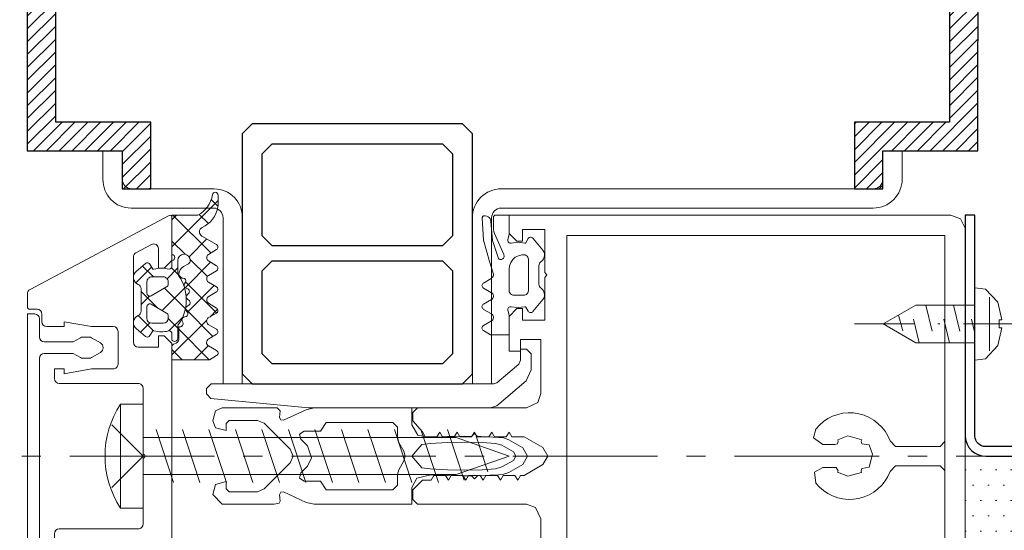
# Model space of a CAD drawing. Header units: millimetres. Extents: x 3652085 to 3778338, y -303702 to -273644.
# Tile 406 of 588: x 3732876 to 3732978, y -286223 to -286170. Entities that reach past the tile are written whole.
import ezdxf

# ---------------------------------------------------------------- set-up
doc = ezdxf.new("R2010")
doc.units = ezdxf.units.MM
doc.linetypes.add('AUSGEZOGEN', pattern=[0])
doc.linetypes.add('NEO-A  -  GRIDLINE', pattern=[38, 15, -3, 2, -3, 15])
doc.layers.add('0WALL', color=5, linetype='Continuous')
doc.layers.add('ATTACHMT', color=7, linetype='Continuous')
for name, color, linetype, lineweight in [('GRID   (HAUSART)', 47, 'NEO-A  -  GRIDLINE', 5), ('WALL_GLASS (HAUSART)', 4, 'Continuous', 0), ('WINDOW    (HAUSART)', 150, 'Continuous', 5), ('WINDOW-PROFILE (HAUSART)', 166, 'Continuous', 5), ('WINDOW-SYMBOL    (HAUSART)', 150, 'Continuous', 5)]:
    doc.layers.add(name, color=color, linetype=linetype, lineweight=lineweight)

# ---------------------------------------------------------------- blocks, each defined once
blk = doc.blocks.new('228390')
at = {"layer": 'WALL_GLASS (HAUSART)', "linetype": 'AUSGEZOGEN'}
blk.add_lwpolyline([(-23.62999915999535, -6.599999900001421), (-4.729999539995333, -6.599999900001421), (-4.089999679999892, -6.369999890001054), (-1.039999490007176, -3.799999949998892), (-0.4999995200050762, -2.650000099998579), (-0.4999995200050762, -1), (-0.9999995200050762, -0.5), (-1.599999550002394, -0.5), (-1.599999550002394, -1.659999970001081), (-1.779999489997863, -2.049999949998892), (-4.079999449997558, -3.980000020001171), (-4.399999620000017, -4.099999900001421), (-33.72999953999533, -4.099999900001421), (-34.22999953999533, -4.599999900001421), (-34.22999953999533, -5.150000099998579), (-33.77000046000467, -5.639999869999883)], close=True, dxfattribs=at)
blk = doc.blocks.new('5_5x42')
at = {"layer": 'WALL_GLASS (HAUSART)', "linetype": 'Continuous'}
for p, q in [((4.732306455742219, 13.20173511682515), (7.082767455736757, 13.20173511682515)), ((4.732306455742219, 2.401735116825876), (4.732306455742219, 13.20173511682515)), ((7.082767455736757, 13.20173511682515), (7.082767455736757, 2.401735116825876)), ((7.082767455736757, 7.801735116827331), (3.82676145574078, 11.05774111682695)), ((10.23743945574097, 5.051735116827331), (8.428095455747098, 10.55173511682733)), ((12.98743945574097, 5.051735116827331), (11.1780954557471, 10.55173511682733)), ((15.73743945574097, 5.051735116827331), (13.9280954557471, 10.55173511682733)), ((18.48743945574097, 5.051735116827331), (16.6780954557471, 10.55173511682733)), ((21.23743945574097, 5.051735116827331), (19.4280954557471, 10.55173511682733)), ((23.98744045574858, 5.051735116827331), (22.1780954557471, 10.55173511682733)), ((26.73744045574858, 5.051735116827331), (24.92809445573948, 10.55173511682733)), ((29.48744045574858, 5.051735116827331), (27.67809445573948, 10.55173511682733)), ((32.23744045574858, 5.051735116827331), (30.42809445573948, 10.55173511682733)), ((34.98744045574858, 5.051735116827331), (33.17809445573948, 10.55173511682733)), ((37.73744045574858, 5.051735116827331), (35.92809445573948, 10.55173511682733)), ((40.4085084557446, 5.291672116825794), (38.67809445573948, 10.55173511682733)), ((39.58276745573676, 9.726735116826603), (7.082767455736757, 9.726735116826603)), ((45.08276745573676, 7.801735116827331), (39.58276745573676, 9.726735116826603)), ((42.87456545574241, 6.154792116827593), (41.64997145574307, 9.877286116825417)), ((3.276884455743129, 7.801735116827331), (7.082767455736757, 7.801735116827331)), ((7.082767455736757, 7.801735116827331), (3.82676145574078, 4.545729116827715)), ((39.58276745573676, 5.876735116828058), (45.08276745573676, 7.801735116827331)), ((7.082767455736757, 5.876735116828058), (39.58276745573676, 5.876735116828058)), ((4.732306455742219, 2.401735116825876), (7.082767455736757, 2.401735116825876))]:
    blk.add_line(p, q, dxfattribs=at)
blk.add_arc((13.04766445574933, 7.801735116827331), 9.914897, 147.0002800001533, 212.9997310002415, dxfattribs=at)
blk = doc.blocks.new('_323310_0x00000052 (2)')
at = {"layer": 'WALL_GLASS (HAUSART)', "color": 0, "lineweight": 0}
blk.add_lwpolyline([(-16.85387313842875, 15.0001220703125, 0.276924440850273), (-17.29530990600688, 14.73487854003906), (-24.97206782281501, 0.297027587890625), (-24.97206782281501, 0.297027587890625, 0.572067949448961), (-24.79711053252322, 0), (-20.29723251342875, 0), (-19.49718368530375, 0.80010986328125), (-19.49718368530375, 1.400146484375), (-21.51476242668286, 1.400146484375), (-21.51476242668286, 1.400146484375, -0.565777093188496), (-21.95623315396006, 2.134888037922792), (-21.10546005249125, 3.734909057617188), (-21.10546005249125, 3.734909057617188, -0.27701209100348), (-20.66405380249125, 4.000152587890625), (-11.79704940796, 4.000152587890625), (-11.79704940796, 4.000152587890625, -0.41387660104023), (-11.29704940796, 3.500152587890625), (-11.29704940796, 1.400146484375), (-12.49718368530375, 1.400146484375), (-12.49718368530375, 0.80010986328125), (-11.6970738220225, 0), (11.70414077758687, 0), (12.50418960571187, 0.80010986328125), (12.50418960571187, 1.400146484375), (11.30405532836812, 1.400146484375), (11.30405532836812, 3.500152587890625), (11.30405532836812, 3.500152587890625, -0.413930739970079), (11.80405532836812, 4.000152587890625), (20.70201217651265, 4.000152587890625), (20.70201217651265, 4.000152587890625, -0.277012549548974), (21.14343368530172, 3.734909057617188), (21.99417221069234, 2.134933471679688), (21.99417221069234, 2.134933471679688, -0.565823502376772), (21.55264389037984, 1.400146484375), (19.50418960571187, 1.400146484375), (19.50418960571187, 0.80010986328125), (20.30429946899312, 0), (24.80410873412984, 0), (24.80410873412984, 0, 0.572049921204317), (24.97906600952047, 0.297027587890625), (17.30237686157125, 14.73475646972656), (17.30237686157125, 14.73475646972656, 0.277073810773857), (16.86094009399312, 14.99995422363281), (15.45414077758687, 14.99980163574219), (15.45414077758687, 14.99980163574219, 0.414391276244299), (15.25415908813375, 14.79977416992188), (15.25415908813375, 13.99981689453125), (15.25415908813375, 13.99981689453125, -0.414151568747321), (14.75415908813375, 13.49981689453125), (13.954171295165, 13.49981689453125), (13.954171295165, 13.49981689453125, 0.414151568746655), (13.454171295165, 12.99981689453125), (13.454171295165, 11.19985961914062), (13.954171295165, 11.19985961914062), (13.454171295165, 8.364166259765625), (13.454171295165, 6.099822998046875), (13.454171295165, 6.099822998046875, -0.413884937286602), (12.954171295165, 5.599822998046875), (9.554146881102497, 5.599822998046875), (9.554146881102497, 5.599822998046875, -0.41415156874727), (9.054146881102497, 6.099822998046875), (9.054146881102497, 8.364166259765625), (8.554146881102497, 11.19985961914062), (9.054146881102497, 11.19985961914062), (9.054146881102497, 12.19985961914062), (8.054146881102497, 12.19985961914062), (8.054146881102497, 12.19985961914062, 0.414151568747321), (7.554146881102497, 11.69985961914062), (7.554146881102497, 3.5), (7.554146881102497, 3.5, -0.414216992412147), (7.054146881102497, 3), (0.254220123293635, 3), (0.254220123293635, 3, -0.799415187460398), (-0.245871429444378, 2.99981689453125), (-7.045798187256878, 2.9996337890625), (-7.04579818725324, 2.9996337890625, -0.414216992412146), (-7.545798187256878, 3.4996337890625), (-7.545798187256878, 11.69949340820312), (-7.545798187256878, 11.69949340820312, 0.414161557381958), (-8.045798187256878, 12.19949340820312), (-9.045798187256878, 12.19949340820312), (-9.045798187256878, 11.19949340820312), (-8.545798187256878, 11.19949340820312), (-9.045798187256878, 8.363800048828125), (-9.045798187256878, 6.099517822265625), (-9.045798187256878, 6.099517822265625, -0.414326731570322), (-9.545798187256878, 5.599517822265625), (-12.94582260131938, 5.599517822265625), (-12.94582260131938, 5.599517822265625, -0.413882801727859), (-13.44582260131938, 6.099517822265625), (-13.44582260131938, 8.363800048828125), (-13.94579208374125, 11.19949340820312), (-13.44582260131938, 11.19949340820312), (-13.44582260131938, 12.99945068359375), (-13.44582260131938, 12.99945068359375, 0.414201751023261), (-13.94582260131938, 13.49945068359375), (-14.74581039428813, 13.49945068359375), (-14.74581039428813, 13.49945068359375, -0.414151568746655), (-15.24581039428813, 13.99945068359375), (-15.24581039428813, 14.80014038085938), (-15.24581039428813, 14.80014038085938, 0.414645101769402), (-15.44579208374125, 15.0001220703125), (-16.85387313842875, 15.0001220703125)], format="xyb", close=True, dxfattribs=at)
blk = doc.blocks.new('_323390_0x00000053 (2)')
at = {"layer": 'WALL_GLASS (HAUSART)', "color": 0, "lineweight": 0}
blk.add_lwpolyline([(-14.75006103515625, 0), (-14.75006103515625, -0.75), (-14.75006103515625, -0.75, 0.414213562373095), (-14.25006103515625, -1.25), (-12.35003662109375, -1.25), (-12.35003662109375, -1.25, -0.414213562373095), (-11.85003662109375, -1.75), (-11.85003662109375, -4.74993896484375), (-12.28304461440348, -5.499898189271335), (-12.28304461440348, -5.499898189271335, 0.131657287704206), (-12.35003662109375, -5.74990634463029), (-12.35003662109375, -6.408959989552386), (-12.35003662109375, -6.408959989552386, 0.131653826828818), (-12.2830480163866, -6.658962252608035), (-11.75238037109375, -7.578094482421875), (-11.75238037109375, -7.578094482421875, 0.54115958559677), (-10.74774169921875, -7.578094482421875), (-10.21706782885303, -6.65889861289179), (-10.21706782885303, -6.65889861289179, 0.131647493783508), (-10.15008544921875, -6.408907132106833), (-10.15008544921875, -5.749906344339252), (-10.15008544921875, -5.749906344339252, 0.131649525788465), (-10.21706982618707, -5.499911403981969), (-10.65005493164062, -4.74993896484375), (-10.65005493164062, -1.75), (-10.65005493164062, -1.75, -0.414213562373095), (-10.15005493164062, -1.25), (10.14993286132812, -1.25), (10.14993286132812, -1.25, -0.414213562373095), (10.64993286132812, -1.75), (10.64993286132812, -4.74993896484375), (10.2169248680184, -5.499898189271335), (10.2169248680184, -5.499898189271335, 0.131657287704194), (10.14993286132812, -5.74990634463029), (10.14993286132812, -6.408907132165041), (10.14993286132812, -6.408907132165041, 0.131653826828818), (10.21692146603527, -6.658909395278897), (10.74761962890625, -7.578094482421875), (10.74761962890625, -7.578094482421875, 0.5411595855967), (11.75225830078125, -7.578094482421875), (12.28293217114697, -6.65889861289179), (12.28293217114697, -6.65889861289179, 0.131647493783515), (12.34991455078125, -6.408907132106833), (12.34991455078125, -5.74990634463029), (12.34991455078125, -5.74990634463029, 0.131657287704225), (12.28292254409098, -5.499898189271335), (11.84991455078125, -4.74993896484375), (11.84991455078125, -1.75), (11.84991455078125, -1.75, -0.414213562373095), (12.34991455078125, -1.25), (14.24993896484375, -1.25), (14.24993896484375, -1.25, 0.414213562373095), (14.74993896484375, -0.75), (14.74993896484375, 0), (-14.75006103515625, 0)], format="xyb", close=True, dxfattribs=at)
blk = doc.blocks.new('204533')
for points in [[(-6.008779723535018, 1.642888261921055), (-4.798044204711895, 2.051298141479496), (-2.583823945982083, 2.674448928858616), (-0.2869406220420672, 2.798607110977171), (-0.2379379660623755, 2.792962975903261), (-0.1916640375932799, 2.775879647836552), (-0.1507490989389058, 2.748328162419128), (-0.1175188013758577, 2.711874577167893), (-0.0938619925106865, 2.668590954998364), (-0.08112335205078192, 2.620937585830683), (-0.06770082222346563, 2.469250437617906), (-0.09357600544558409, 2.319185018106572), (-0.157022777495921, 2.18075213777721), (-0.253808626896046, 2.063186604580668), (-0.3774770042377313, 1.974331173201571), (-0.5197780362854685, 1.920113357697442), (-0.6712188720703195, 1.904150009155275), (-2.625914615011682, 1.71137944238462), (-4.496873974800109, 1.113460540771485), (-4.548606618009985, 1.047544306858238), (-4.583189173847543, 0.9712208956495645), (-4.598639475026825, 0.8888649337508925), (-4.594071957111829, 0.8051968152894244), (-4.569748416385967, 0.7250121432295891), (-4.527063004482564, 0.6529068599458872), (-4.468462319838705, 0.5930138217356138), (-4.397305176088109, 0.5487659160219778), (-4.3176700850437, 0.5226992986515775), (-4.234121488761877, 0.5163080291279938), (-4.151448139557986, 0.5299584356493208), (-4.074388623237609, 0.5628681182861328), (-1.905338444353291, 1.528592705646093), (-1.706514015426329, 1.593194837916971), (-1.498602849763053, 1.615047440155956), (-0.1999969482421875, 1.615049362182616), (-0.1482341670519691, 1.60823412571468), (-0.09999899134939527, 1.58825411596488), (-0.05857846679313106, 1.556470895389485), (-0.02679524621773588, 1.515050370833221), (-0.00681523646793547, 1.466815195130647), (0, 1.415052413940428), (0, 0), (-2.015045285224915, 0), (-2.527037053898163, 0.1333379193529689), (-2.60407978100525, 0.1430181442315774), (-2.681026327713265, 0.1326009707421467), (-2.752721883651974, 0.1027842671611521), (-2.81436341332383, 0.05556551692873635), (-2.861821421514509, -0.005891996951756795), (-2.891916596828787, -0.07747110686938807), (-2.902632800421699, -0.1543765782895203), (-2.893252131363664, -0.2314563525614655), (-2.806626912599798, -0.9294124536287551), (-2.898722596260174, -1.626667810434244), (-2.902050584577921, -1.652504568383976), (-2.898592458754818, -1.678324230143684), (-2.88858289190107, -1.702374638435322), (-2.872701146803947, -1.723023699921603), (-2.852024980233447, -1.738870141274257), (-2.436554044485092, -1.978576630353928), (-2.378431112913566, -2.022330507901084), (-2.332547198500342, -2.078787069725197), (-2.301599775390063, -2.144627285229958), (-2.287408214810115, -2.215980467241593), (-2.29080682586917, -2.288651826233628), (-2.311595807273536, -2.358369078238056), (-2.348552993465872, -2.421033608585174), (-2.399505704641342, -2.47296142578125), (-3.637748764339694, -3.500422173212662), (-3.798661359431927, -3.604172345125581), (-3.979617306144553, -3.666717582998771), (-4.170252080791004, -3.684475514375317), (-4.35964679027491, -3.656429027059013), (-4.536953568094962, -3.584184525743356), (-4.692016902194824, -3.471879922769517), (-4.815955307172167, -3.325947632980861), (-4.89590753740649, -3.232450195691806), (-4.996269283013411, -3.161304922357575), (-5.110964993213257, -3.11681870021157), (-5.233051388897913, -3.101684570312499), (-7.167246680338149, -3.101684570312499), (-7.289333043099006, -3.116818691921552), (-7.404028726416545, -3.161304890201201), (-7.504390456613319, -3.232450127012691), (-7.584342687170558, -3.325947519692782), (-7.7082811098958, -3.471879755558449), (-7.863344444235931, -3.584184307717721), (-8.0406512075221, -3.656428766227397), (-8.230045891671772, -3.68447522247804), (-8.420680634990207, -3.666717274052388), (-8.601636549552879, -3.604172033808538), (-8.762549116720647, -3.500421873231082), (-10.0007917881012, -2.472961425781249), (-10.05174449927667, -2.421033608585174), (-10.088701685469, -2.358369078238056), (-10.10949066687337, -2.288651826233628), (-10.11288927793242, -2.215980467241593), (-10.09869771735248, -2.144627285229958), (-10.0677502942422, -2.078787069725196), (-10.02186637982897, -2.022330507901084), (-9.963743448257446, -1.978576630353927), (-9.548273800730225, -1.738853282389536), (-9.527598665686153, -1.723006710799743), (-9.511717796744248, -1.702357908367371), (-9.501708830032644, -1.678308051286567), (-9.498250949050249, -1.652489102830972), (-9.50157879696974, -1.626653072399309), (-9.593670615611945, -0.929403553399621), (-9.507044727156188, -0.2314538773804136), (-9.497663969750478, -0.1543760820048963), (-9.508379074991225, -0.0774724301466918), (-9.538472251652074, -0.005894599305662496), (-9.58592759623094, 0.05556250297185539), (-9.647566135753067, 0.1027819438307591), (-9.719258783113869, 0.1326005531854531), (-9.79620293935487, 0.1430208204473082), (-9.87324421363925, 0.1333447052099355), (-10.38537430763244, 8.881784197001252e-16), (-12.39997792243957, 8.881784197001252e-16), (-12.39997792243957, 1.92404747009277), (-11.97397541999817, 2.668049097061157), (-11.92609262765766, 2.730203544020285), (-11.86378081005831, 2.777881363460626), (-11.79126872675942, 2.80784692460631), (-11.71347737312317, 2.818066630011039), (-11.63568601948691, 2.807846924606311), (-11.56317393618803, 2.777881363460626), (-11.50086211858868, 2.730203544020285), (-11.45297932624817, 2.66804909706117), (-10.97397637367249, 1.834051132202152), (-10.91709906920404, 1.752958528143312), (-10.84259008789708, 1.687694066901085), (-10.75471297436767, 1.641992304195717), (-10.65849622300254, 1.618468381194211), (-10.5594455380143, 1.618468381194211), (-10.46322878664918, 1.641992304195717), (-10.37535167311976, 1.687694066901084), (-10.3008426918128, 1.75295852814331), (-10.24396538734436, 1.834051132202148), (-9.77195763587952, 2.644047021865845), (-9.733774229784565, 2.705445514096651), (-9.681974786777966, 2.755889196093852), (-9.619585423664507, 2.792431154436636), (-9.550250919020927, 2.812936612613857), (-9.478021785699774, 2.816207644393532), (-9.407117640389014, 2.802053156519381), (-9.341680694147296, 2.771300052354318), (-9.285533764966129, 2.725744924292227), (-9.24195694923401, 2.668049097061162), (-8.75398087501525, 1.83104515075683), (-8.69887050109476, 1.751494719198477), (-8.626328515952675, 1.687439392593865), (-8.540568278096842, 1.642599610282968), (-8.446570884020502, 1.619579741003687), (-8.349795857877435, 1.619716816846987), (-8.25586405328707, 1.643002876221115), (-8.170231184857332, 1.688085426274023), (-8.09787095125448, 1.752345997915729), (-8.042986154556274, 1.83205223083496), (-7.560961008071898, 2.668049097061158), (-7.513195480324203, 2.730127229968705), (-7.451008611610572, 2.777751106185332), (-7.378626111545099, 2.807684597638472), (-7.300966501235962, 2.817893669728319), (-7.223306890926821, 2.807684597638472), (-7.150924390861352, 2.777751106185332), (-7.088737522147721, 2.730127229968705), (-7.040971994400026, 2.668049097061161), (-6.58047601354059, 1.872661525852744), (-6.514941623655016, 1.783799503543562), (-6.431501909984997, 1.711487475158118), (-6.334225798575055, 1.659251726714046), (-6.227856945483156, 1.629639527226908), (-6.1175824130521, 1.624094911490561)], [(-4.124994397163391, -1.676984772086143), (-4.177455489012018, -1.779921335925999), (-4.252322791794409, -1.867915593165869), (-4.345528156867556, -1.936186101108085), (-4.452006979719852, -1.981023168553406), (-4.565973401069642, -1.999990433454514), (-7.833971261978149, -1.999990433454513), (-7.944985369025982, -1.981430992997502), (-8.049008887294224, -1.938446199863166), (-8.140741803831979, -1.873226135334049), (-8.21551031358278, -1.789093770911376), (-8.26950495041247, -1.690335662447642), (-8.2999746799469, -1.581983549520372), (-8.299959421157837, -0.4999847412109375), (-8.283598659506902, -0.3751710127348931), (-8.236712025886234, -0.258347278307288), (-8.1622455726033, -0.1568539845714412), (-8.064878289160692, -0.07706831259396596), (-7.950728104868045, -0.02400347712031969), (-7.826967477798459, -0.0009937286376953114), (-5.599794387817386, 6.675720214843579e-05), (-5.241826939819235, -0.04228249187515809), (-4.904681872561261, -0.1698260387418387), (-4.60831697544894, -0.3750137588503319), (-4.370275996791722, -0.6456992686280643), (-4.204650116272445, -0.9658589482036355), (-4.121243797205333, -1.316540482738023)]]:
    blk.add_lwpolyline(points, close=True)
blk = doc.blocks.new('_246487_0x00000055')
at = {"layer": 'WALL_GLASS (HAUSART)'}
h = blk.add_hatch(dxfattribs=at)
h.set_pattern_fill('ANSI37', color=256, scale=0.625, angle=90, style=0)
h.set_pattern_definition([(135, (-3.637978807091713e-12, 1.455191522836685e-11), (-1.403165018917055, -1.403165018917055), []), (225, (-3.637978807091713e-12, 1.455191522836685e-11), (1.403165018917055, -1.403165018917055), [])])
edge = h.paths.add_edge_path(flags=16)
edge.add_ellipse((9.500092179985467, 2.300097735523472), major_axis=(-0.3000061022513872, 0), ratio=1, start_angle=-90.00128112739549, end_angle=29.99730849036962, ccw=False)
edge.add_line((9.50009888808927, 2.600103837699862), (10.70011109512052, 2.600103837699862))
edge.add_ellipse((10.70003095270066, 2.100023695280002), major_axis=(-0.5000801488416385, 0), ratio=1, start_angle=180.0091821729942, end_angle=269.9908178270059, ccw=False)
edge.add_line((11.20011109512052, 2.100103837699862), (11.20011109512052, 0.9001068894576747))
edge.add_ellipse((10.70003222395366, 0.9001857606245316), major_axis=(-0.5000788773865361, 0), ratio=1, start_angle=90.00903654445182, end_angle=179.9909634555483, ccw=False)
edge.add_line((10.70011109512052, 0.4001068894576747), (10.42386597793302, 0.4001068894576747))
edge.add_ellipse((10.42381020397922, 0.7000493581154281), major_axis=(-0.2999424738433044, 0), ratio=1, start_angle=29.995000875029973, end_angle=90.0106540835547, ccw=False)
edge.add_line((10.16403931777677, 0.5501007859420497), (9.24027222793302, 2.150106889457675))
edge = h.paths.add_edge_path(flags=16)
edge.add_ellipse((6.900035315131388, 2.100191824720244), major_axis=(-0.4999120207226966, 0), ratio=1, start_angle=-90.01008434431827, end_angle=0.010084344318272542, ccw=False)
edge.add_line((6.900123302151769, 2.600103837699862), (8.10007447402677, 2.600103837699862))
edge.add_ellipse((8.100108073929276, 2.300113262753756), major_axis=(-0.2999905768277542, 0), ratio=1, start_angle=149.9975553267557, end_angle=270.00641731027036, ccw=False)
edge.add_line((8.35990113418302, 2.150106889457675), (7.436134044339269, 0.5501007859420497))
edge.add_ellipse((7.176370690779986, 0.7000363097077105), major_axis=(-0.2999294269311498, 0), ratio=1, start_angle=89.98790648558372, end_angle=150.006438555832, ccw=False)
edge.add_line((7.176307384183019, 0.4001068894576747), (6.900123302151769, 0.4001068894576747))
edge.add_ellipse((6.900033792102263, 0.9000173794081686), major_axis=(-0.4999104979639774, 0), ratio=1, start_angle=-0.010258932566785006, end_angle=90.0102589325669, ccw=False)
edge.add_line((6.400123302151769, 0.9001068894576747), (6.400123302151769, 2.100103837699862))
edge = h.paths.add_edge_path()
edge.add_arc((5.250082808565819, 2.547848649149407), 0.300031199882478, 140.0103091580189, 239.9950724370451)
edge.add_line((5.100044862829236, 2.288026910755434), (5.600044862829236, 1.999345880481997))
edge.add_line((5.600044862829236, 1.999345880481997), (5.600044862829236, 1.871957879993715))
edge.add_arc((8.639993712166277, 1.085653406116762), 3.139994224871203, 165.4978757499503, 194.5021242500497)
edge.add_arc((5.29994479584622, 0.2994459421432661), 0.3001000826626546, 270.9052083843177, 359.98147865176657, ccw=False)
edge.add_line((5.304685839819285, -0.0006166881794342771), (4.700044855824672, -0.0006166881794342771))
edge.add_arc((4.400026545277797, -0.0006166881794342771), 0.300018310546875, -180, 0, ccw=False)
edge.add_line((4.100008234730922, -0.0006166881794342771), (9.416078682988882e-05, -0.0006166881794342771))
edge.add_line((9.416078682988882e-05, -0.0006166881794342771), (9.416078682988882e-05, -2.690678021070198))
edge.add_arc((-2.530876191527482, -1.367962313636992), 2.855763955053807, 278.35665962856, 332.4078875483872, ccw=False)
edge.add_arc((-2.072234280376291, -4.490220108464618), 0.3000000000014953, 98.35665962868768, 270.0977995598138)
edge.add_line((-2.071722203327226, -4.790219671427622), (-1.18816971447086, -4.788711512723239))
edge.add_arc((-1.191583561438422, -2.788714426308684), 2.000000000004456, 270.0977995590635, 279.5454639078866)
edge.add_arc((-1.342730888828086, -1.889875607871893), 2.911458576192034, 279.5454639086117, 334.6363143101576)
edge.add_arc((1.739886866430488, -3.351216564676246), 0.4999999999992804, 29.835148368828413, 154.6363143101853, ccw=False)
edge.add_line((2.173617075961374, -3.102463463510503), (3.046389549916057, -4.624244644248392))
edge.add_arc((3.306627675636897, -4.474992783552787), 0.2999999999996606, 209.8351483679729, 329.2846432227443)
edge.add_line((3.564542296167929, -4.628224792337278), (4.068087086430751, -3.78067626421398))
edge.add_arc((4.409060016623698, -4.02060101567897), 0.4169249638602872, 35.13203945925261, 144.8679605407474, ccw=False)
edge.add_line((4.750032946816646, -3.78067626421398), (5.248249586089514, -4.627650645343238))
edge.add_arc((5.506830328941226, -4.475545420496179), 0.2999999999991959, 210.4653647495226, 329.4113250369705)
edge.add_line((5.765083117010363, -4.628206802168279), (6.266085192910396, -3.78067626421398))
edge.add_arc((6.606081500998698, -4.018850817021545), 0.4151199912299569, 35.01204948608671, 144.9879505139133, ccw=False)
edge.add_line((6.946077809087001, -3.78067626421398), (7.444271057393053, -4.627610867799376))
edge.add_arc((7.70285179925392, -4.475505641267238), 0.299999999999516, 210.465365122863, 329.8551850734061)
edge.add_line((7.962279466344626, -4.626161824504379), (8.45907829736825, -3.770681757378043))
edge.add_arc((8.79878655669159, -4.034601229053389), 0.4301804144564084, 36.176561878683, 142.156352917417, ccw=False)
edge.add_line((9.146028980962, -3.78067626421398), (9.644234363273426, -4.627631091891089))
edge.add_arc((9.902815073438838, -4.475525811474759), 0.3000000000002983, 210.4653770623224, 329.6551279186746)
edge.add_line((10.161715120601, -4.627086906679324), (10.66305802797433, -3.770681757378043))
edge.add_arc((11.00419751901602, -4.013713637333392), 0.4188563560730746, 35.30012064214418, 144.5334708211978, ccw=False)
edge.add_line((11.34604142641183, -3.771673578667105), (11.84393168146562, -4.626054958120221))
edge.add_arc((12.10313119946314, -4.475006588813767), 0.3000000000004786, 210.2314690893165, 329.6554284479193)
edge.add_line((12.36203204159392, -4.626566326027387), (12.83700822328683, -3.815191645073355))
edge.add_arc((13.20803296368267, -4.003864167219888), 0.4162411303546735, 28.431988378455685, 153.0458732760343, ccw=False)
edge.add_line((13.57406829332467, -3.805685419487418), (14.05335709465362, -4.640272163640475))
edge.add_arc((14.31350957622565, -4.49087107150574), 0.299999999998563, 209.868009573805, 330.2035129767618)
edge.add_line((14.57384835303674, -4.639947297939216), (15.00003264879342, -3.895681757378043))
edge.add_line((15.00003264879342, -3.895681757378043), (15.00003264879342, -0.0006166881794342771))
edge.add_line((15.00003264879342, -0.0006166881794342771), (13.64621184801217, -0.0006166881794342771))
edge.add_arc((13.6462275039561, -0.3006591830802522), 0.3000424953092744, 90.00298964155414, 172.8115002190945)
edge.add_arc((12.8525268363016, -0.2006837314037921), 0.4999299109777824, 269.9911528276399, 352.8263290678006, ccw=False)
edge.add_line((12.85244964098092, -0.7006136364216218), (11.58004973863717, -0.7006136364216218))
edge.add_line((11.58004973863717, -0.7006136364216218), (11.58004973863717, -0.855559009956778))
edge.add_arc((11.2800063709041, -0.855500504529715), 0.3000433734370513, 243.0089896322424, 359.98882790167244, ccw=False)
edge.add_line((11.14383147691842, -1.122862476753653), (11.00638030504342, -1.052832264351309))
edge.add_arc((10.87019595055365, -1.32014567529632), 0.3000043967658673, 63.00317044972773, 164.9985287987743)
edge.add_line((10.58041594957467, -1.242491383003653), (10.52676604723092, -1.442656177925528))
edge.add_arc((10.23701501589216, -1.365042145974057), 0.2999659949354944, 227.9971582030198, 345.0045244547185, ccw=False)
edge.add_line((10.03628753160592, -1.587950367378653), (9.929292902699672, -1.491621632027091))
edge.add_arc((9.717824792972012, -1.726502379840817), 0.3160501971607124, 48.00262244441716, 149.9974068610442)
edge.add_line((9.444124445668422, -1.568464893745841), (9.344148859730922, -1.741621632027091))
edge.add_arc((9.084337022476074, -1.591617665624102), 0.3000056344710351, 213.001458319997, 329.9997465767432, ccw=False)
edge.add_line((8.832735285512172, -1.755018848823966), (8.754305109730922, -1.634276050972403))
edge.add_arc((8.48929062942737, -1.806309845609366), 0.3159561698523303, 32.98956372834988, 135.0090086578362)
edge.add_line((8.265840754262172, -1.582930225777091), (8.124422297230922, -1.724318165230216))
edge.add_arc((7.912297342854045, -1.512189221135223), 0.2999928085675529, 197.9991015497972, 314.99946118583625, ccw=False)
edge.add_line((7.626985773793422, -1.604887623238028), (7.582491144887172, -1.467970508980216))
edge.add_arc((7.281921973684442, -1.565650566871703), 0.3160430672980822, 18.00331285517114, 119.9929715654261)
edge.add_line((7.123934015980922, -1.291929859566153), (6.937837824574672, -1.399366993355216))
edge.add_arc((6.801796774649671, -1.163632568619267), 0.2721725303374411, 183.0146986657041, 299.9890097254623, ccw=False)
edge.add_line((6.530000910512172, -1.177946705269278), (6.522493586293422, -1.034178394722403))
edge.add_arc((6.184332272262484, -1.051915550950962), 0.3386261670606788, 3.002513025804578, 90.82171138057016)
edge.add_arc((6.193913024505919, -1.713283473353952), 1.000063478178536, 90.82715633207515, 149.9977283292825)
edge.add_line((5.327852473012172, -1.213217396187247), (5.046419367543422, -1.700613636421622))
edge.add_arc((4.700044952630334, -1.500684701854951), 0.399933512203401, 270.0000138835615, 330.0062564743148, ccw=False)
edge.add_arc((4.700044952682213, -1.250616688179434), 0.6500015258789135, 90.00000853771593, 270.000008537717, ccw=False)
edge.add_line((4.700044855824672, -0.600615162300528), (5.984032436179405, -0.600615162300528))
edge.add_arc((5.984032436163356, -1.100615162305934), 0.5000000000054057, 54.92211572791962, 89.999999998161, ccw=False)
edge.add_arc((8.800049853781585, 2.909461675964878), 4.400068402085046, 234.9221157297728, 305.8412129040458)
edge.add_arc((11.55213224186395, -0.9006151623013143), 0.3000000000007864, 90.00000000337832, 125.8412129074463, ccw=False)
edge.add_line((11.55213224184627, -0.600615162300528), (12.77005218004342, -0.600615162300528))
edge.add_arc((12.77005206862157, -0.2706282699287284), 0.3299868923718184, 270.0000193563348, 414.9099355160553)
edge.add_line((12.95974944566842, -0.0006166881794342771), (12.30900738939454, -0.0006166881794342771))
edge.add_arc((12.30900738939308, 0.2993833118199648), 0.2999999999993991, 166.8024744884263, 270.0000000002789, ccw=False)
edge.add_arc((8.955916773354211, 1.085690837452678), 3.144052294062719, 346.8024744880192, 374.4829967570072)
edge.add_line((12.0000570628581, 1.871995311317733), (12.0000570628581, 1.999383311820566))
edge.add_line((12.0000570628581, 1.999383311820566), (12.5000570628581, 2.288064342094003))
edge.add_arc((12.35008372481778, 2.547843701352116), 0.299962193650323, 299.9982887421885, 400.0113157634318)
edge.add_line((12.57983001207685, 2.740701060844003), (11.7634847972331, 3.713616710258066))
edge.add_arc((11.15064755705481, 3.19932934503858), 0.8000381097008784, 40.00306471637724, 157.3772309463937)
edge.add_arc((9.950628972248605, 3.699390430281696), 0.5000025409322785, 269.9988098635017, 337.3791395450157, ccw=False)
edge.add_line((9.950618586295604, 3.199387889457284), (7.64936615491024, 3.199387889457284))
edge.add_arc((7.649369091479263, 3.699349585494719), 0.4999616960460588, 202.6223871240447, 269.9996634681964, ccw=False)
edge.add_arc((6.449440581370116, 3.199419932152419), 0.7999452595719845, 22.61560702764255, 140.0033242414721)
edge.add_line((5.836617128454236, 3.713579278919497), (5.020210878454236, 2.740663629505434))
blk.add_lwpolyline([(5.020210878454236, 2.740663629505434, 0.466226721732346), (5.100044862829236, 2.288026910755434), (5.600044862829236, 1.999345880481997), (5.600044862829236, 1.871957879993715), (5.600044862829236, 1.871957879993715, 0.127234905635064), (5.600044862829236, 0.2993489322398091, -0.409499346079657), (5.304685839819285, -0.0006166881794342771), (4.700044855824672, -0.0006166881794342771), (4.700044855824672, -0.0006166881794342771, -1), (4.100008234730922, -0.0006166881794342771), (9.416078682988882e-05, -0.0006166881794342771), (9.416078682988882e-05, -2.690678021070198), (9.416078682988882e-05, -2.690678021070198, -0.240315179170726), (-2.115834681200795, -4.193405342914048, 0.930405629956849), (-2.071722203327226, -4.790219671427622), (-1.18816971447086, -4.788711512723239), (-1.18816971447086, -4.788711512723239, 0.0412465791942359), (-0.8599232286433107, -4.761023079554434, 0.245118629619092), (1.288083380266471, -3.137035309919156, -0.605628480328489), (2.173617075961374, -3.102463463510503), (3.046389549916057, -4.624244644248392), (3.046389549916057, -4.624244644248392, 0.574151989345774), (3.564542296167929, -4.628224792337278), (4.068087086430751, -3.78067626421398), (4.068087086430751, -3.78067626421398, -0.519103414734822), (4.750032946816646, -3.78067626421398), (5.248249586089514, -4.627650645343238), (5.248249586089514, -4.627650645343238, 0.571234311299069), (5.765083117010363, -4.628206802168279), (6.266085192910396, -3.78067626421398), (6.266085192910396, -3.78067626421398, -0.520433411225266), (6.946077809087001, -3.78067626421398), (7.444271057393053, -4.627610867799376), (7.444271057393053, -4.627610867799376, 0.57380582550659), (7.962279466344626, -4.626161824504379), (8.45907829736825, -3.770681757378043), (8.45907829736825, -3.770681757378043, -0.498471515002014), (9.146028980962, -3.78067626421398), (9.644234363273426, -4.627631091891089), (9.644234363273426, -4.627631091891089, 0.572646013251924), (10.161715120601, -4.627086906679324), (10.66305802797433, -3.770681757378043), (10.66305802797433, -3.770681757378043, -0.516322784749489), (11.34604142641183, -3.771673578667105), (11.84393168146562, -4.626054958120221), (11.84393168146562, -4.626054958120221, 0.574003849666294), (12.36203204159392, -4.626566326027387), (12.83700822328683, -3.815191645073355), (12.83700822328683, -3.815191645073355, -0.604512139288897), (13.57406829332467, -3.805685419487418), (14.05335709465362, -4.640272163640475), (14.05335709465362, -4.640272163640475, 0.579303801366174), (14.57384835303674, -4.639947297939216), (15.00003264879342, -3.895681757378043), (15.00003264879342, -0.0006166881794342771), (13.64621184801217, -0.0006166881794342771), (13.64621184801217, -0.0006166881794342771, 0.377910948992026), (13.34854339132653, -0.2631136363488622, -0.378043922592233), (12.85244964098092, -0.7006136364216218), (11.58004973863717, -0.7006136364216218), (11.58004973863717, -0.855559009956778), (11.58004973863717, -0.855559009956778, -0.55991135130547), (11.14383147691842, -1.122862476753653), (11.00638030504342, -1.052832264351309), (11.00638030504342, -1.052832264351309, 0.476950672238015), (10.58041594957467, -1.242491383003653), (10.52676604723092, -1.442656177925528), (10.52676604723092, -1.442656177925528, -0.5600691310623), (10.03628753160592, -1.587950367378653), (9.929292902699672, -1.491621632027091), (9.929292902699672, -1.491621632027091, 0.476947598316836), (9.444124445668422, -1.568464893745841), (9.344148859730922, -1.741621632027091), (9.344148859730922, -1.741621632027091, -0.560017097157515), (8.832735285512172, -1.755018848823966), (8.754305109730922, -1.634276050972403), (8.754305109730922, -1.634276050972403, 0.47707968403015), (8.265840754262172, -1.582930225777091), (8.124422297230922, -1.724318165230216), (8.124422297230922, -1.724318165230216, -0.560028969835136), (7.626985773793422, -1.604887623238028), (7.582491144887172, -1.467970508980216), (7.582491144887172, -1.467970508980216, 0.476920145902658), (7.123934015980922, -1.291929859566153), (6.937837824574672, -1.399366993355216), (6.937837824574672, -1.399366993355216, -0.559879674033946), (6.530000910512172, -1.177946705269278), (6.522493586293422, -1.034178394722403), (6.522493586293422, -1.034178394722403, 0.403108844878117), (6.179476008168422, -0.7133242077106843, 0.264074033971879), (5.327852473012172, -1.213217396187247), (5.046419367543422, -1.700613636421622), (5.046419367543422, -1.700613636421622, -0.267978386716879), (4.700045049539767, -1.900618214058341, -1.00000000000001), (4.700044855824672, -0.600615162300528), (5.984032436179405, -0.600615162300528), (5.984032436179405, -0.600615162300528, -0.154262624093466), (6.271377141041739, -0.691429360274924, 0.319713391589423), (11.37646996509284, -0.6574223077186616, -0.157674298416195), (11.55213224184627, -0.600615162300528), (12.77005218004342, -0.600615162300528), (12.77005218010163, -0.600615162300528, 0.732626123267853), (12.95974944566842, -0.0006166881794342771), (12.30900738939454, -0.0006166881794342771), (12.30900738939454, -0.0006166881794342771, -0.483405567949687), (12.01693076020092, 0.3678759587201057, 0.121369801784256), (12.0000570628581, 1.871995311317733), (12.0000570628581, 1.999383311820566), (12.5000570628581, 2.288064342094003), (12.5000570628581, 2.288064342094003, 0.466376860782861), (12.57983001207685, 2.740701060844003), (11.7634847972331, 3.713616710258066), (11.7634847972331, 3.713616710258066, 0.562173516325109), (10.41216643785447, 3.507073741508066, -0.302776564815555), (9.950618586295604, 3.199387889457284), (7.64936615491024, 3.199387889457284), (7.64936615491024, 3.199387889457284, -0.302762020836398), (7.187874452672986, 3.507036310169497, 0.562251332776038), (5.836617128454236, 3.713579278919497), (5.020210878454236, 2.740663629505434)], format="xyb", close=True, dxfattribs=at)
at = {"layer": 'WALL_GLASS (HAUSART)', "extrusion": (-4.930380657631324e-32, -3.081487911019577e-33, -1)}
for points in [[(-6.400123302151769, 2.100103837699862, 0.414316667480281), (-6.900123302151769, 2.600103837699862), (-8.10007447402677, 2.600103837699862), (-8.10007447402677, 2.600103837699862, 0.577401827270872), (-8.35990113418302, 2.150106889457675), (-7.436134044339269, 0.5501007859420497), (-7.436134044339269, 0.5501007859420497, 0.268035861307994), (-7.176307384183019, 0.4001068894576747), (-6.900123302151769, 0.4001068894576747), (-6.900123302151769, 0.4001068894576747, 0.414318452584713), (-6.400123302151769, 0.9001068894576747), (-6.400123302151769, 2.100103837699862)], [(-9.24027222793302, 2.150106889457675, 0.577342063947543), (-9.50009888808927, 2.600103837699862), (-10.70011109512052, 2.600103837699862), (-10.70011109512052, 2.600103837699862, 0.414119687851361), (-11.20011109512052, 2.100103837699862), (-11.20011109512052, 0.9001068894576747), (-11.20011109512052, 0.9001068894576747, 0.414121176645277), (-10.70011109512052, 0.4001068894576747), (-10.42386597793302, 0.4001068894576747), (-10.42386597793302, 0.4001068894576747, 0.268022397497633), (-10.16403931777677, 0.5501007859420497), (-9.24027222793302, 2.150106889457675)]]:
    blk.add_lwpolyline(points, format="xyb", close=True, dxfattribs=at)
blk = doc.blocks.new('224814_A')
at = {"layer": 'ATTACHMT', "color": 7, "linetype": 'Continuous'}
for points in [[(22, 26), (1, 26), (0, 25), (0, 1), (1, 0), (22, 0), (23, 1), (23, 25)], [(3, 24), (20, 24), (21, 23), (21, 14.80000019), (20, 13.80000019), (3, 13.80000019), (2, 14.80000019), (2, 23)], [(3, 12.30000019), (20, 12.30000019), (21, 11.30000019), (21, 3), (20, 2), (3, 2), (2, 3), (2, 11.30000019)]]:
    blk.add_lwpolyline(points, close=True, dxfattribs=at)
blk = doc.blocks.new('205436')
for points in [[(4.768372e-07, 3.75), (-1.09999955, 3.6099999), (-2.37999964, 2.25), (-2.79999948, 0.41999996), (-2.50999951, 0.41999996), (-2.50999951, -0.42000002), (-2.79999948, -0.42000002), (-2.37999964, -2.25), (-1.09999955, -3.6099999), (4.768372e-07, -3.75)], [(9.536743e-07, -1.95000005), (6.12000084, -1.95000005), (9.50000095, 0), (6.12000084, 1.95000005), (9.536743e-07, 1.95000005)]]:
    blk.add_lwpolyline(points, close=True)
for points in [[(-1.5199995, -2.77999997), (-1.5199995, 2.77999997)], [(2.63000011, 1.95000005), (3.21000004, -0.49000001)], [(5.77000046, 1.95000005), (6.36000061, -0.49000001)], [(1.18000078, 0), (-4.99999905, 0)], [(4.768372e-07, 0.95999998), (0.34000048, -0.49000007)], [(1.57000017, 0.74000001), (2.22000027, -1.95000005)], [(3.85000086, 0), (3.65000105, 0)], [(4.42999983, 0.74000001), (5.07999992, -1.95000005)], [(12.50000095, 0), (6.32000113, 0)], [(7.94000053, -0.91000003), (7.4800005, 0.70999998)]]:
    blk.add_lwpolyline(points)

msp = doc.modelspace()

# ---------------------------------------------------------------- hatches: boundary and pattern name
at = {"lineweight": 0}
h = msp.add_hatch(dxfattribs=at)
h.set_pattern_fill('DOTS', color=256, angle=180, style=0)
h.set_pattern_definition([(180, (2569446.736515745, 2054445.187494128), (-0.7937499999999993, 1.5875), [0, -1.5875])])
h.paths.add_polyline_path([(3732978.881426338, -286215.7569981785), (3732978.881426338, -286240.7569981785), (3732973.881426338, -286240.7569981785), (3732973.881426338, -286223.2569981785), (3732973.881426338, -286215.7570002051), (3732975.067384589, -286215.7570002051)])
at = {"layer": '0WALL'}
h = msp.add_hatch(dxfattribs=at)
h.set_pattern_fill('ANSI31', color=250, scale=0.2961251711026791, angle=0.0023482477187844, style=0)
h.set_pattern_definition([(45.0023482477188, (3536773.804419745, -309121.4517966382), (-0.6648472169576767, 0.6647927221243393), [])])
h.paths.add_polyline_path([(3732909.072395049, -286134.9839686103), (3732899.043134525, -286129.1941203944), (3732897.562613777, -286131.7587002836), (3732906.111213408, -286136.6937694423), (3732906.112022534, -286156.4354465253), (3732876.516890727, -286161.3692151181), (3732876.516890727, -286184.0750088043), (3732886.371477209, -286184.0746049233), (3732886.371639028, -286188.0229415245), (3732889.332607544, -286188.0229415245), (3732889.332607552, -286181.1132318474), (3732879.461768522, -286181.113636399), (3732879.461062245, -286163.8805148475), (3732906.252013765, -286159.4142277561), (3732972.246959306, -286164.1254339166), (3732972.247655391, -286181.1098336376), (3732965.338068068, -286181.1101168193), (3732962.376816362, -286181.1102381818), (3732962.376816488, -286181.1132328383), (3732962.377099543, -286181.1132328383), (3732962.377099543, -286188.0198269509), (3732962.377099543, -286188.0229415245), (3732965.338351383, -286188.0229415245), (3732965.338189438, -286184.0713685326), (3732975.20902846, -286184.070963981), (3732975.20902846, -286184.0709079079), (3732975.210889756, -286161.3682334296), (3732909.07328289, -286156.6468431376)])

# ---------------------------------------------------------------- linework, layer by layer
at = {"lineweight": 0, "elevation": -14393.65129315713}
for points in [[(3732886.371617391, -286187.0253458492, 0.4142126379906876), (3732887.371543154, -286188.0252747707), (3732895.917975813, -286188.0253017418, -0.4223138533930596), (3732898.835188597, -286191.0241105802), (3732898.835188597, -286208.2570019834), (3732896.835188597, -286208.2570019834), (3732896.835188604, -286191.0240895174, 0.414212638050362), (3732895.835262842, -286190.024160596), (3732887.288830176, -286190.0241336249, -0.4223138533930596), (3732884.371617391, -286187.0253247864), (3732884.371617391, -286184.0746325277), (3732886.371617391, -286184.0746325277), (3732886.371617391, -286187.0253458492)], [(3732964.338247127, -286190.0240387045), (3732925.716013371, -286190.024160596, 0.414212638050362), (3732924.716087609, -286191.0240895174), (3732924.716087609, -286208.2570019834), (3732922.716087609, -286208.2570019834), (3732922.716087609, -286191.0241105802, -0.4142176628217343), (3732925.716079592, -286188.024160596), (3732964.338313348, -286188.0240387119, 0.4142126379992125), (3732965.338239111, -286187.0241097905), (3732965.338239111, -286184.0782735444), (3732967.338239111, -286184.0782735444), (3732967.338239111, -286187.0240887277, -0.4142176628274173), (3732964.338247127, -286190.0240387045)]]:
    msp.add_lwpolyline(points, format="xyb", close=True, dxfattribs=at)
at = {"ltscale": 10, "elevation": -14393.65129315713}
msp.add_lwpolyline([(3732973.881426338, -286213.7092240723, 0.4022026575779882), (3732976.015317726, -286215.7570002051), (3733007.332550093, -286215.7570002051), (3733007.332550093, -286214.7570002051), (3732976.015317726, -286214.7570002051, -0.4308534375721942), (3732974.881426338, -286213.6854039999), (3732974.881426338, -286190.7570000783), (3732973.881426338, -286190.7570000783), (3732973.881426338, -286213.7092240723)], format="xyb", close=True, dxfattribs=at)
at = {"layer": '0WALL', "color": 250, "elevation": -14393.65129315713}
for points in [[(3732876.516890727, -286161.3692161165), (3732876.516890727, -286184.0750098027), (3732886.371477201, -286184.0746059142), (3732886.371639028, -286188.0229415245), (3732889.332890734, -286188.022820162), (3732889.332728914, -286184.0744845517), (3732889.332607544, -286181.1132328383), (3732879.461768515, -286181.1136373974), (3732879.461062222, -286163.8805158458)], [(3732972.247655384, -286164.1254845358), (3732972.247655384, -286181.1098345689), (3732965.338068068, -286181.110117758), (3732962.376816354, -286181.1102391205), (3732962.377099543, -286188.0198264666), (3732965.338351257, -286188.0197051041), (3732965.33818943, -286184.0713694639), (3732975.20902846, -286184.0709649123), (3732975.210889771, -286161.3682344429)]]:
    msp.add_lwpolyline(points, dxfattribs=at)
at = {"layer": 'GRID   (HAUSART)', "elevation": -14393.65129315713}
msp.add_lwpolyline([(3731776.93462662, -286215.7570620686), (3733175.666833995, -286215.7570620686)], dxfattribs=at)
at = {"layer": 'WINDOW    (HAUSART)', "color": 0, "lineweight": 0}
for p, q in [((3732902.817427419, -286219.5070015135, -14393.65129315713), (3732902.697427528, -286219.7770014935, -14393.65129315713)), ((3732902.697427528, -286219.7770014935, -14393.65129315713), (3732902.757426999, -286220.4270015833, -14393.65129315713)), ((3732903.117427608, -286219.4770013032, -14393.65129315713), (3732902.817427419, -286219.5070015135, -14393.65129315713)), ((3732905.467427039, -286220.5670014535, -14393.65129315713), (3732903.117427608, -286219.4770013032, -14393.65129315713)), ((3732902.157427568, -286220.7570015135, -14393.65129315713), (3732896.757427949, -286220.7570015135, -14393.65129315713)), ((3732902.677427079, -286220.6570016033, -14393.65129315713), (3732902.157427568, -286220.7570015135, -14393.65129315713)), ((3732902.757426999, -286220.4270015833, -14393.65129315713), (3732902.677427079, -286220.6570016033, -14393.65129315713)), ((3732906.307427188, -286220.7570015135, -14393.65129315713), (3732905.467427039, -286220.5670014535, -14393.65129315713)), ((3732915.909632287, -286220.7570015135, -14393.65129315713), (3732906.307427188, -286220.7570015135, -14393.65129315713))]:
    msp.add_line(p, q, dxfattribs=at)
at = {"layer": 'WINDOW    (HAUSART)', "color": 0, "lineweight": 0, "elevation": -14393.65129315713}
for points in [[(3732973.881426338, -286239.2570000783), (3732973.881426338, -286192.0970002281), (3732973.391436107, -286191.1469994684), (3732972.391436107, -286190.7570000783), (3732926.53142634, -286190.7570000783), (3732926.53142634, -286192.6569996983), (3732927.33142939, -286193.457000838), (3732927.931427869, -286193.457000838), (3732927.931427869, -286192.2570000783), (3732930.23142329, -286192.2570000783), (3732930.23142329, -286196.707000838), (3732930.431427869, -286196.957000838), (3732930.23142329, -286197.207000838), (3732930.23142329, -286201.6569996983), (3732927.931427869, -286201.6569996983), (3732927.931427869, -286200.4569998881), (3732927.33142939, -286200.4569998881), (3732926.53142634, -286201.2570000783), (3732926.53142634, -286204.8570004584), (3732927.73142329, -286204.8570004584), (3732927.73142329, -286203.6569996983), (3732929.83142939, -286203.6569996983), (3732929.83142939, -286209.2570000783), (3732929.501427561, -286210.1970006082), (3732928.33142939, -286210.7570000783), (3732917.03142634, -286210.7570000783), (3732916.53142634, -286211.2469998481), (3732916.53142634, -286212.0970002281), (3732917.53142634, -286213.2369996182), (3732917.83142939, -286213.7570000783), (3732919.04142848, -286213.7570000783), (3732919.33142939, -286213.2570000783), (3732919.62142268, -286213.7570000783), (3732920.8414239, -286213.7570000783), (3732921.13142481, -286213.2570000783), (3732921.42142573, -286213.7570000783), (3732922.64142695, -286213.7570000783), (3732922.931427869, -286213.2570000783), (3732923.221428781, -286213.7570000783), (3732924.44143, -286213.7570000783), (3732924.73142329, -286213.2570000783), (3732925.0214242, -286213.7570000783), (3732926.241425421, -286213.7570000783), (3732926.53142634, -286213.2570000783), (3732926.821427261, -286213.7570000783), (3732928.08142939, -286213.7570000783), (3732930.03142634, -286214.877000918), (3732930.54142848, -286215.7570000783), (3732930.03142634, -286216.627000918), (3732928.08142939, -286217.7570000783), (3732927.721428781, -286217.7570000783), (3732927.431427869, -286218.2570000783), (3732927.14142695, -286217.7570000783), (3732925.92142573, -286217.7570000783), (3732925.63142481, -286218.2570000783), (3732925.3414239, -286217.7570000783), (3732924.12142268, -286217.7570000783), (3732923.83142939, -286218.2570000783), (3732923.54142848, -286217.7570000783), (3732922.321427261, -286217.7570000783), (3732922.03142634, -286218.2570000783), (3732921.741425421, -286217.7570000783), (3732920.5214242, -286217.7570000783), (3732920.23142329, -286218.2570000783), (3732919.94143, -286217.7570000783), (3732918.73142329, -286217.7570000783), (3732918.431427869, -286218.2570000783), (3732917.53142634, -286218.2570000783), (3732916.53142634, -286219.2570000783), (3732916.53142634, -286220.2570000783), (3732917.03142634, -286220.7570000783), (3732928.33142939, -286220.7570000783), (3732929.2714242, -286221.0869999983), (3732929.83142939, -286222.2570000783), (3732929.83142939, -286227.8569985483)], [(3732971.781420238, -286238.6570016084), (3732971.781420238, -286217.2570000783), (3732971.281420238, -286216.7570000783), (3732966.641420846, -286216.7570000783), (3732966.091433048, -286217.3570004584), (3732965.861422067, -286217.8570004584), (3732965.571428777, -286218.3369999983), (3732965.221422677, -286218.7770005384), (3732964.821428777, -286219.1669999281), (3732964.381426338, -286219.4969998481), (3732963.901430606, -286219.7770005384), (3732963.391436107, -286219.9969998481), (3732962.851427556, -286220.1469994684), (3732962.301424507, -286220.2369996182), (3732961.741426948, -286220.2570000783), (3732961.191423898, -286220.207000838), (3732960.651430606, -286220.0869999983), (3732960.121431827, -286219.8969994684), (3732959.621431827, -286219.6469994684), (3732959.161425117, -286219.3369999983), (3732958.741426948, -286218.9769993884), (3732958.361422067, -286218.5669995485), (3732958.241426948, -286217.4370003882), (3732959.091433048, -286216.957000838), (3732960.491426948, -286216.957000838), (3732960.691423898, -286217.297000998), (3732960.631426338, -286217.4370003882), (3732961.691423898, -286217.8470002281), (3732963.121431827, -286217.457000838), (3732963.071428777, -286217.297000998), (3732963.151430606, -286217.0270005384), (3732963.921434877, -286216.9169999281), (3732964.271425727, -286215.5569993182), (3732963.921434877, -286214.5970002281), (3732963.151430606, -286214.4869996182), (3732963.071428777, -286214.2169991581), (3732963.141436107, -286214.076999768), (3732961.691423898, -286213.6669999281), (3732960.651430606, -286214.0569993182), (3732960.691423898, -286214.2169991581), (3732960.611422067, -286214.4869996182), (3732960.351427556, -286214.5569993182), (3732959.091433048, -286214.5669995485), (3732958.131426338, -286213.8470002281), (3732958.361422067, -286212.9470006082), (3732958.741426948, -286212.5370007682), (3732959.161425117, -286212.1770001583), (3732959.621431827, -286211.8670006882), (3732960.121431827, -286211.6170006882), (3732960.651430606, -286211.4270001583), (3732961.191423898, -286211.3069993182), (3732961.741426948, -286211.2570000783), (3732962.301424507, -286211.2770005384), (3732962.851427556, -286211.3670006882), (3732963.391436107, -286211.5170003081), (3732963.901430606, -286211.7369996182), (3732964.381426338, -286212.0170003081), (3732964.821428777, -286212.3570004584), (3732965.221422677, -286212.7469998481), (3732965.571428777, -286213.1770001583), (3732965.861422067, -286213.6569996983), (3732966.091433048, -286214.1669999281), (3732966.641436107, -286214.7570000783), (3732971.281435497, -286214.7570000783), (3732971.781435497, -286214.2570000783), (3732971.781435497, -286192.8570004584), (3732932.53142634, -286192.8570004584), (3732932.53142634, -286238.6570016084)], [(3732900.397425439, -286212.0570017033), (3732897.457424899, -286212.0570017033), (3732897.157425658, -286212.3570016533), (3732897.157425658, -286213.1070016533), (3732896.047425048, -286212.8170016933), (3732895.757426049, -286212.1070016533), (3732896.047425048, -286211.0470014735), (3732896.757426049, -286210.7570015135), (3732902.457424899, -286210.7570015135)], [(3732902.457425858, -286210.7570015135), (3732902.757426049, -286211.0770012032), (3732902.697426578, -286211.7370010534)], [(3732902.697426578, -286211.7370015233), (3732902.817426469, -286212.0070015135), (3732903.117426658, -286212.0370014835), (3732905.467426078, -286210.9470015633), (3732906.307426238, -286210.7570015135)], [(3732906.307426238, -286210.7570019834), (3732916.447426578, -286210.7570019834)], [(3732916.447426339, -286210.7570019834), (3732916.447426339, -286212.5170019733), (3732917.057426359, -286213.5770019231), (3732918.397426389, -286213.8170019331), (3732920.137426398, -286213.7270020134), (3732921.877426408, -286213.6970020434), (3732922.627426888, -286213.7070020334), (3732922.947426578, -286213.4070020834), (3732923.267426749, -286213.7270020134)], [(3732901.107425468, -286219.1670013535), (3732903.807426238, -286216.4670015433), (3732904.097426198, -286215.7570015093), (3732903.807426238, -286215.0470014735), (3732901.107425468, -286212.3470016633), (3732900.397427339, -286212.0570017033)], [(3732914.457426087, -286219.2570019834), (3732914.957426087, -286218.7570019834), (3732914.957426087, -286217.6770020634), (3732915.087425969, -286217.1770020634), (3732915.617425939, -286216.2570019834), (3732915.757426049, -286215.7570019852), (3732915.617425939, -286215.2570019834), (3732915.087425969, -286214.3370019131), (3732914.957426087, -286213.8370019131), (3732914.957426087, -286212.7570019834), (3732914.457426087, -286212.2570019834), (3732907.547426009, -286212.2570019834), (3732906.947426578, -286213.1570020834), (3732905.247425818, -286213.1570020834), (3732904.787425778, -286213.4670020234), (3732904.897426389, -286214.0070019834), (3732905.587425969, -286214.6970019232), (3732906.017426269, -286215.9270020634), (3732905.587425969, -286216.8170019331), (3732904.897426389, -286217.5070019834), (3732904.787425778, -286218.0470019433), (3732905.247425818, -286218.3570018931), (3732906.947426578, -286218.3570018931), (3732907.547426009, -286219.2570019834), (3732914.457426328, -286219.2570019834)], [(3732923.267426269, -286213.7270020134), (3732923.627426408, -286213.7270020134)], [(3732923.627426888, -286213.7270020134), (3732925.447426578, -286213.8170019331), (3732925.947426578, -286213.8770019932), (3732926.517427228, -286214.0670019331), (3732927.947427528, -286214.8970018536), (3732928.447427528, -286215.7570018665), (3732927.947427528, -286216.6170016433), (3732926.517427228, -286217.4470018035), (3732925.957426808, -286217.6370018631), (3732925.447426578, -286217.6970018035), (3732923.627426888, -286217.7870017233), (3732923.267426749, -286217.7970014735)], [(3732921.947426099, -286214.2970019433), (3732920.137425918, -286214.3370019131), (3732918.337425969, -286214.4370020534), (3732917.467425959, -286214.5370019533), (3732916.447425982, -286215.7570019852), (3732917.467425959, -286216.9770020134), (3732918.337425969, -286217.0870019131), (3732920.137425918, -286217.1870020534), (3732921.947426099, -286217.2170020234), (3732923.747425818, -286217.1870020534), (3732925.127425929, -286217.0870019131), (3732925.787425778, -286216.8870021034), (3732926.997425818, -286216.1970020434), (3732927.247425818, -286215.7570019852), (3732926.997425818, -286215.3270020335), (3732925.787426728, -286214.6270019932)], [(3732925.787425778, -286214.6270019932), (3732925.127425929, -286214.4370020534), (3732923.747425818, -286214.3370019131), (3732921.947425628, -286214.2970019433)], [(3732922.947426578, -286218.1070014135), (3732922.627426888, -286217.8070017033), (3732921.877426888, -286217.8170014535), (3732920.137426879, -286217.7870017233), (3732918.397426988, -286217.6970015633), (3732916.937426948, -286218.0470014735), (3732916.447426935, -286219.0070015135), (3732916.447426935, -286220.7570015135), (3732915.909632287, -286220.7570015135)], [(3732923.267427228, -286217.7970014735), (3732922.947427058, -286218.1070014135)], [(3732896.757426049, -286220.7570015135), (3732895.757426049, -286219.7570015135), (3732896.047425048, -286218.6970015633), (3732897.157425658, -286218.4070016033), (3732897.157425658, -286219.1570016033), (3732897.457424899, -286219.4570013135), (3732900.397425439, -286219.4570013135), (3732901.107424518, -286219.1670013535)]]:
    msp.add_lwpolyline(points, dxfattribs=at)
msp.add_lwpolyline([(3732932.53142634, -286192.8570004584), (3732932.53142634, -286238.6570016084), (3732971.781435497, -286238.6570016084), (3732971.781435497, -286192.8570004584), (3732932.53142634, -286192.8570004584)], close=True, dxfattribs=at)
at = {"layer": 'WINDOW-SYMBOL    (HAUSART)', "color": 0, "linetype": 'Continuous', "lineweight": 0, "elevation": -14393.65129346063}
msp.add_lwpolyline([(3732975.226699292, -285471.5276197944), (3732975.20902846, -286184.0709649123)], dxfattribs=at)
at = {"layer": 'WINDOW-SYMBOL    (HAUSART)', "lineweight": 0, "elevation": -14393.65129315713}
msp.add_lwpolyline([(3732978.881426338, -286215.7569981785), (3732978.881426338, -286240.7569981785), (3732973.881426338, -286240.7569981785), (3732973.881426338, -286223.2569981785), (3732973.881426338, -286215.7570002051), (3732975.067384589, -286215.7570002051), (3732978.881426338, -286215.7570002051)], close=True, dxfattribs=at)

# ---------------------------------------------------------------- block references
at = {"layer": 'WALL_GLASS (HAUSART)', "xscale": -1, "rotation": 89.99999999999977}
msp.add_blockref('_246487_0x00000055', (3732891.530999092, -286190.756940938, -14393.65129309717), dxfattribs=at)
at = {"layer": 'WALL_GLASS (HAUSART)', "color": 0, "extrusion": (-2.37505395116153e-16, 3.67394039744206e-16, -1), "rotation": 270}
for name, p in [('_323310_0x00000052 (2)', (-3732891.530999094, -286215.7570630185, 14393.65129315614)), ('_323390_0x00000053 (2)', (-3732876.530999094, -286215.7570630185, 14393.65129315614))]:
    msp.add_blockref(name, p, dxfattribs=at)
at = {"layer": 'WALL_GLASS (HAUSART)', "lineweight": 15, "rotation": 90.00000000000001}
msp.add_blockref('204533', (3732926.53142634, -286190.7570019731, -14393.65129309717), dxfattribs=at)
at = {"layer": 'WALL_GLASS (HAUSART)', "lineweight": 15}
msp.add_blockref('228390', (3732929.331422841, -286204.1570020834, -14393.65129315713), dxfattribs=at)
at = {"layer": 'WINDOW    (HAUSART)', "color": 0, "lineweight": 0, "rotation": 180}
msp.add_blockref('205436', (3732974.8814275, -286202.0386951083, -53926.2645665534), dxfattribs=at)
at = {"layer": 'WINDOW    (HAUSART)', "color": 0, "lineweight": 0}
msp.add_blockref('5_5x42', (3732881.448553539, -286223.5585507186, -14393.65129315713), dxfattribs=at)
at = {"layer": 'WINDOW-PROFILE (HAUSART)', "xscale": 1.038299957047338, "yscale": 1.038299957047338, "zscale": 1.038299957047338}
msp.add_blockref('224814_A', (3732898.835188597, -286208.2570019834, -14393.65129315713), dxfattribs=at)

doc.saveas('drawing.dxf')
